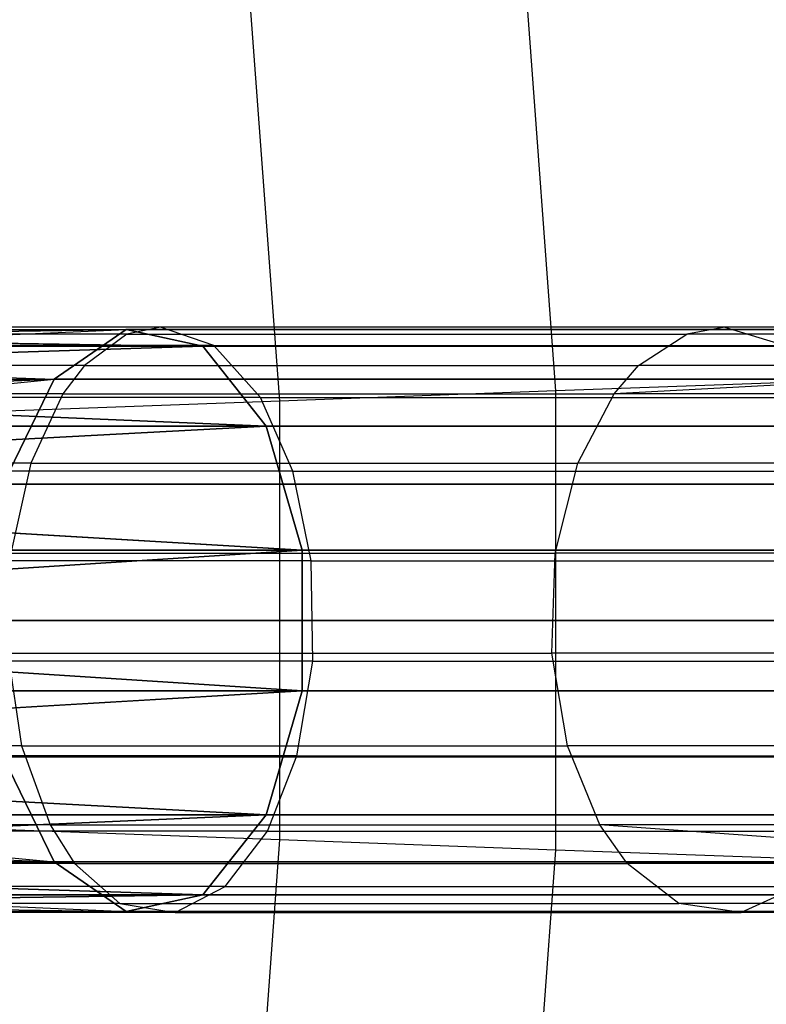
# Model space of a CAD drawing. Extents: x 0.3 to 7.1, y -3.38 to 3.38.
# Tile 304 of 394: x 5.63 to 5.88, y -0.13 to 0.2. Entities that reach past the tile are written whole.
import ezdxf

# ---------------------------------------------------------------- set-up
doc = ezdxf.new("R2010")
doc.units = 0
doc.header["$LTSCALE"] = 2.54
doc.layers.get('0').update_dxf_attribs({"linetype": 'CONTINUOUS'})

# ---------------------------------------------------------------- blocks, each defined once
blk = doc.blocks.new('SINGLES_B_BB_STL')
at = {"color": 0}
for p, q in [((5.81268, 0.07826, 4.42306), (5.80112, 0.23434, 4.42306)), ((5.81268, 0.07826, 4.42306), (5.80112, 0.23434, 4.42306)), ((5.71853, 0.07478, 4.59346), (5.70748, 0.22392, 4.59346)), ((5.71853, 0.07478, 4.59346), (5.70748, 0.22392, 4.59346)), ((5.28682, 0.0823, 13.89833), (5.66615, 0.09927, 13.7368)), ((5.28682, 0.0823, 13.89833), (5.66615, 0.09927, 13.7368)), ((5.66615, 0.09927, 14.52447), (5.29592, 0.0935, 14.34362)), ((5.66615, 0.09927, 14.52447), (5.29592, 0.0935, 14.34362)), ((5.29592, 0.0935, 13.91764), (5.66615, 0.09927, 13.7368)), ((5.29592, 0.0935, 13.91764), (5.66615, 0.09927, 13.7368)), ((5.3059, 0.09927, 14.32245), (5.66615, 0.09927, 14.52447)), ((5.3059, 0.09927, 14.32245), (5.66615, 0.09927, 14.52447)), ((5.3059, 0.09927, 13.93882), (5.66615, 0.09927, 13.7368)), ((5.3059, 0.09927, 13.93882), (5.66615, 0.09927, 13.7368)), ((5.3059, 0.09927, 13.93882), (5.69226, 0.0935, 13.7765)), ((5.3059, 0.09927, 13.93882), (5.69226, 0.0935, 13.7765)), ((5.31103, 0.1, 14.31155), (5.69226, 0.0935, 14.48477)), ((5.31103, 0.1, 14.31155), (5.69226, 0.0935, 14.48477)), ((5.31103, 0.1, 14.31155), (5.66615, 0.09927, 14.52447)), ((5.31103, 0.1, 14.31155), (5.66615, 0.09927, 14.52447)), ((5.31103, 0.1, 13.94972), (5.69226, 0.0935, 13.7765)), ((5.31103, 0.1, 13.94972), (5.69226, 0.0935, 13.7765)), ((5.31617, 0.09927, 14.30065), (5.69226, 0.0935, 14.48477)), ((5.31617, 0.09927, 14.30065), (5.69226, 0.0935, 14.48477)), ((5.31617, 0.09927, 13.96062), (5.69226, 0.0935, 13.7765)), ((5.31617, 0.09927, 13.96062), (5.69226, 0.0935, 13.7765)), ((5.66636, 0.09759, 41.43278), (5.46533, 0.09759, 41.54523)), ((5.66636, 0.09759, 41.43278), (5.46533, 0.09759, 41.54523)), ((5.67781, 0.1, 41.45138), (5.47519, 0.1, 41.56472)), ((5.67781, 0.1, 41.45138), (5.47519, 0.1, 41.56472)), ((5.64156, 0.0823, 14.56186), (5.66615, 0.09927, 14.52447)), ((5.64156, 0.0823, 14.56186), (5.66615, 0.09927, 14.52447)), ((5.66615, 0.09927, 13.7368), (5.64156, 0.0823, 13.69941)), ((5.66615, 0.09927, 13.7368), (5.64156, 0.0823, 13.69941)), ((5.66636, 0.09759, 41.43278), (5.65189, 0.08692, 41.40928)), ((5.66636, 0.09759, 41.43278), (5.65189, 0.08692, 41.40928)), ((5.66615, 0.09927, 14.52447), (5.69226, 0.0935, 14.48477)), ((5.99437, 0.09927, 14.77521), (5.66615, 0.09927, 14.52447)), ((5.99437, 0.09927, 14.77521), (5.66615, 0.09927, 14.52447)), ((5.66615, 0.09927, 14.52447), (5.69226, 0.0935, 14.48477)), ((5.69226, 0.0935, 13.7765), (5.66615, 0.09927, 13.7368)), ((5.66615, 0.09927, 13.7368), (5.99437, 0.09927, 13.48606)), ((5.66615, 0.09927, 13.7368), (5.99437, 0.09927, 13.48606)), ((5.69226, 0.0935, 13.7765), (5.66615, 0.09927, 13.7368)), ((5.67781, 0.1, 41.45138), (5.66636, 0.09759, 41.43278)), ((5.67781, 0.1, 41.45138), (5.66636, 0.09759, 41.43278)), ((5.66636, 0.09759, 41.43278), (5.85726, 0.09759, 41.30392)), ((5.66636, 0.09759, 41.43278), (5.85726, 0.09759, 41.30392)), ((5.69606, 0.09375, 41.48101), (5.67781, 0.1, 41.45138)), ((5.87023, 0.1, 41.32149), (5.67781, 0.1, 41.45138)), ((5.69606, 0.09375, 41.48101), (5.67781, 0.1, 41.45138)), ((5.87023, 0.1, 41.32149), (5.67781, 0.1, 41.45138)), ((5.84088, 0.08692, 41.28171), (5.85726, 0.09759, 41.30392)), ((5.84088, 0.08692, 41.28171), (5.85726, 0.09759, 41.30392)), ((5.87023, 0.1, 41.32149), (5.85726, 0.09759, 41.30392)), ((5.87023, 0.1, 41.32149), (5.85726, 0.09759, 41.30392)), ((6.0328, 0.09759, 41.16291), (5.85726, 0.09759, 41.30392)), ((6.0328, 0.09759, 41.16291), (5.85726, 0.09759, 41.30392)), ((6.04716, 0.1, 41.17936), (5.87023, 0.1, 41.32149)), ((5.87023, 0.1, 41.32149), (5.89089, 0.09375, 41.34949)), ((6.04716, 0.1, 41.17936), (5.87023, 0.1, 41.32149)), ((5.87023, 0.1, 41.32149), (5.89089, 0.09375, 41.34949)), ((5.29592, 0.0935, 14.34362), (5.64156, 0.0823, 14.56186)), ((5.29592, 0.0935, 14.34362), (5.64156, 0.0823, 14.56186)), ((5.69226, 0.0935, 14.48477), (5.32615, 0.0935, 14.27947)), ((5.69226, 0.0935, 14.48477), (5.32615, 0.0935, 14.27947)), ((5.32615, 0.0935, 13.9818), (5.69226, 0.0935, 13.7765)), ((5.32615, 0.0935, 13.9818), (5.69226, 0.0935, 13.7765)), ((5.69226, 0.0935, 14.48477), (5.33525, 0.0823, 14.26016)), ((5.69226, 0.0935, 14.48477), (5.33525, 0.0823, 14.26016)), ((5.33525, 0.0823, 14.0011), (5.69226, 0.0935, 13.7765)), ((5.33525, 0.0823, 14.0011), (5.69226, 0.0935, 13.7765)), ((5.69606, 0.09375, 41.48101), (5.49089, 0.09375, 41.59578)), ((5.69606, 0.09375, 41.48101), (5.49089, 0.09375, 41.59578)), ((5.69226, 0.0935, 14.48477), (5.7139, 0.06631, 14.45186)), ((6.02581, 0.0935, 14.73958), (5.69226, 0.0935, 14.48477)), ((6.02581, 0.0935, 14.73958), (5.69226, 0.0935, 14.48477)), ((5.69226, 0.0935, 14.48477), (5.7139, 0.06631, 14.45186)), ((5.7139, 0.06631, 13.80941), (5.69226, 0.0935, 13.7765)), ((5.69226, 0.0935, 13.7765), (6.02581, 0.0935, 13.52169)), ((5.69226, 0.0935, 13.7765), (6.02581, 0.0935, 13.52169)), ((5.7139, 0.06631, 13.80941), (5.69226, 0.0935, 13.7765)), ((5.71189, 0.076, 41.50673), (5.69606, 0.09375, 41.48101)), ((5.69606, 0.09375, 41.48101), (5.89089, 0.09375, 41.34949)), ((5.71189, 0.076, 41.50673), (5.69606, 0.09375, 41.48101)), ((5.69606, 0.09375, 41.48101), (5.89089, 0.09375, 41.34949)), ((5.65189, 0.08692, 41.40928), (5.45288, 0.08692, 41.52061)), ((5.65189, 0.08692, 41.40928), (5.45288, 0.08692, 41.52061)), ((5.65189, 0.08692, 41.40928), (5.64454, 0.07728, 41.39734)), ((5.65189, 0.08692, 41.40928), (5.64454, 0.07728, 41.39734)), ((5.65189, 0.08692, 41.40928), (5.84088, 0.08692, 41.28171)), ((5.65189, 0.08692, 41.40928), (5.84088, 0.08692, 41.28171)), ((6.01465, 0.08692, 41.14212), (5.83255, 0.07728, 41.27042)), ((5.83255, 0.07728, 41.27042), (5.84088, 0.08692, 41.28171)), ((6.01465, 0.08692, 41.14212), (5.83255, 0.07728, 41.27042)), ((5.83255, 0.07728, 41.27042), (5.84088, 0.08692, 41.28171)), ((6.01465, 0.08692, 41.14212), (5.84088, 0.08692, 41.28171)), ((6.01465, 0.08692, 41.14212), (5.84088, 0.08692, 41.28171)), ((5.27329, 0.04647, 13.86962), (5.64156, 0.0823, 13.69941)), ((5.27329, 0.04647, 13.86962), (5.64156, 0.0823, 13.69941)), ((5.64156, 0.0823, 14.56186), (5.27912, 0.06631, 14.37926)), ((5.64156, 0.0823, 14.56186), (5.27912, 0.06631, 14.37926)), ((5.27912, 0.06631, 13.88201), (5.64156, 0.0823, 13.69941)), ((5.27912, 0.06631, 13.88201), (5.64156, 0.0823, 13.69941)), ((5.28682, 0.0823, 14.36293), (5.64156, 0.0823, 14.56186)), ((5.28682, 0.0823, 14.36293), (5.64156, 0.0823, 14.56186)), ((5.28682, 0.0823, 13.89833), (5.64156, 0.0823, 13.69941)), ((5.28682, 0.0823, 13.89833), (5.64156, 0.0823, 13.69941)), ((5.7139, 0.06631, 14.45186), (5.33525, 0.0823, 14.26016)), ((5.7139, 0.06631, 14.45186), (5.33525, 0.0823, 14.26016)), ((5.33525, 0.0823, 14.0011), (5.7139, 0.06631, 13.80941)), ((5.33525, 0.0823, 14.0011), (5.7139, 0.06631, 13.80941)), ((5.62412, 0.04647, 14.58838), (5.64156, 0.0823, 14.56186)), ((5.62412, 0.04647, 14.58838), (5.64156, 0.0823, 14.56186)), ((5.64156, 0.0823, 13.69941), (5.62412, 0.04647, 13.67289)), ((5.64156, 0.0823, 13.69941), (5.62412, 0.04647, 13.67289)), ((5.96476, 0.0823, 14.80876), (5.64156, 0.0823, 14.56186)), ((5.96476, 0.0823, 14.80876), (5.64156, 0.0823, 14.56186)), ((5.64156, 0.0823, 13.69941), (5.96476, 0.0823, 13.4525)), ((5.64156, 0.0823, 13.69941), (5.96476, 0.0823, 13.4525)), ((5.89488, 0.0813, 4.24657), (5.81268, 0.07826, 4.42306)), ((5.89488, 0.0813, 4.24657), (5.81268, 0.07826, 4.42306)), ((5.64454, 0.07728, 41.39734), (5.44655, 0.07728, 41.50809)), ((5.64454, 0.07728, 41.39734), (5.44655, 0.07728, 41.50809)), ((5.64454, 0.07728, 41.39734), (5.63358, 0.05369, 41.37954)), ((5.64454, 0.07728, 41.39734), (5.63358, 0.05369, 41.37954)), ((5.64454, 0.07728, 41.39734), (5.83255, 0.07728, 41.27042)), ((5.64454, 0.07728, 41.39734), (5.83255, 0.07728, 41.27042)), ((5.81268, 0.07826, 4.42306), (5.71853, 0.07478, 4.59346)), ((5.81268, 0.07826, 4.42306), (5.71853, 0.07478, 4.59346)), ((5.81268, -0.07826, 4.42306), (5.81268, 0.07826, 4.42306)), ((5.81268, -0.07826, 4.42306), (5.81268, 0.07826, 4.42306)), ((5.82014, 0.05369, 41.2536), (5.83255, 0.07728, 41.27042)), ((5.82014, 0.05369, 41.2536), (5.83255, 0.07728, 41.27042)), ((6.16632, 0.07728, 40.97904), (5.83255, 0.07728, 41.27042)), ((6.16632, 0.07728, 40.97904), (5.83255, 0.07728, 41.27042)), ((5.71189, 0.076, 41.50673), (5.50452, 0.076, 41.62273)), ((5.71189, 0.076, 41.50673), (5.50452, 0.076, 41.62273)), ((5.71853, 0.07478, 4.59346), (5.61288, 0.07087, 4.75698)), ((5.71853, 0.07478, 4.59346), (5.61288, 0.07087, 4.75698)), ((5.72292, 0.05097, 41.52464), (5.71189, 0.076, 41.50673)), ((5.71189, 0.076, 41.50673), (5.90882, 0.076, 41.37379)), ((5.72292, 0.05097, 41.52464), (5.71189, 0.076, 41.50673)), ((5.71189, 0.076, 41.50673), (5.90882, 0.076, 41.37379)), ((5.71853, -0.07478, 4.59346), (5.71853, 0.07478, 4.59346)), ((5.71853, -0.07478, 4.59346), (5.71853, 0.07478, 4.59346)), ((5.7139, 0.06631, 14.45186), (5.34294, 0.06631, 14.24384)), ((5.7139, 0.06631, 14.45186), (5.34294, 0.06631, 14.24384)), ((5.34294, 0.06631, 14.01743), (5.7139, 0.06631, 13.80941)), ((5.34294, 0.06631, 14.01743), (5.7139, 0.06631, 13.80941)), ((5.7139, 0.06631, 14.45186), (5.34878, 0.04647, 14.23145)), ((5.7139, 0.06631, 14.45186), (5.34878, 0.04647, 14.23145)), ((5.34878, 0.04647, 14.02982), (5.7139, 0.06631, 13.80941)), ((5.34878, 0.04647, 14.02982), (5.7139, 0.06631, 13.80941)), ((5.7139, 0.06631, 14.45186), (5.72612, 0.02393, 14.43327)), ((6.05187, 0.06631, 14.71004), (5.7139, 0.06631, 14.45186)), ((6.05187, 0.06631, 14.71004), (5.7139, 0.06631, 14.45186)), ((5.7139, 0.06631, 14.45186), (5.72612, 0.02393, 14.43327)), ((5.72612, 0.02393, 13.82799), (5.7139, 0.06631, 13.80941)), ((5.7139, 0.06631, 13.80941), (6.05187, 0.06631, 13.55122)), ((5.7139, 0.06631, 13.80941), (6.05187, 0.06631, 13.55122)), ((5.72612, 0.02393, 13.82799), (5.7139, 0.06631, 13.80941)), ((5.63358, 0.05369, 41.37954), (5.43712, 0.05369, 41.48944)), ((5.63358, 0.05369, 41.37954), (5.43712, 0.05369, 41.48944)), ((5.72292, 0.05097, 41.52464), (5.51401, 0.05097, 41.64151)), ((5.72292, 0.05097, 41.52464), (5.51401, 0.05097, 41.64151)), ((5.63358, 0.05369, 41.37954), (5.62679, 0.02299, 41.36851)), ((5.63358, 0.05369, 41.37954), (5.62679, 0.02299, 41.36851)), ((5.63358, 0.05369, 41.37954), (5.82014, 0.05369, 41.2536)), ((5.63358, 0.05369, 41.37954), (5.82014, 0.05369, 41.2536)), ((5.72915, 0.02032, 41.53476), (5.72292, 0.05097, 41.52464)), ((5.72292, 0.05097, 41.52464), (5.92131, 0.05097, 41.39072)), ((5.72915, 0.02032, 41.53476), (5.72292, 0.05097, 41.52464)), ((5.72292, 0.05097, 41.52464), (5.92131, 0.05097, 41.39072)), ((5.81245, 0.02299, 41.24318), (5.82014, 0.05369, 41.2536)), ((5.81245, 0.02299, 41.24318), (5.82014, 0.05369, 41.2536)), ((6.15134, 0.05369, 40.96447), (5.82014, 0.05369, 41.2536)), ((6.15134, 0.05369, 40.96447), (5.82014, 0.05369, 41.2536)), ((5.72612, 0.02393, 14.43327), (5.34878, 0.04647, 14.23145)), ((5.72612, 0.02393, 14.43327), (5.34878, 0.04647, 14.23145)), ((5.34878, 0.04647, 14.02982), (5.72612, 0.02393, 13.82799)), ((5.34878, 0.04647, 14.02982), (5.72612, 0.02393, 13.82799)), ((5.94376, 0.04647, 14.83256), (5.62412, 0.04647, 14.58838)), ((5.94376, 0.04647, 14.83256), (5.62412, 0.04647, 14.58838)), ((5.62412, 0.04647, 13.67289), (5.94376, 0.04647, 13.42871)), ((5.62412, 0.04647, 13.67289), (5.94376, 0.04647, 13.42871)), ((5.72612, 0.02393, 14.43327), (5.35243, 0.02393, 14.22372)), ((5.72612, 0.02393, 14.43327), (5.35243, 0.02393, 14.22372)), ((5.35243, 0.02393, 14.03755), (5.72612, 0.02393, 13.82799)), ((5.35243, 0.02393, 14.03755), (5.72612, 0.02393, 13.82799)), ((5.72612, 0.02393, 14.43327), (5.35367, 0, 14.22109)), ((5.72612, 0.02393, 14.43327), (5.35367, 0, 14.22109)), ((5.35367, 0, 14.04018), (5.72612, 0.02393, 13.82799)), ((5.35367, 0, 14.04018), (5.72612, 0.02393, 13.82799)), ((5.72612, 0.02393, 14.43327), (5.72612, -0.02393, 14.43327)), ((6.06658, 0.02393, 14.69337), (5.72612, 0.02393, 14.43327)), ((6.06658, 0.02393, 14.69337), (5.72612, 0.02393, 14.43327)), ((5.72612, 0.02393, 14.43327), (5.72612, -0.02393, 14.43327)), ((5.72612, -0.02393, 13.82799), (5.72612, 0.02393, 13.82799)), ((5.72612, 0.02393, 13.82799), (6.06658, 0.02393, 13.5679)), ((5.72612, 0.02393, 13.82799), (6.06658, 0.02393, 13.5679)), ((5.72612, -0.02393, 13.82799), (5.72612, 0.02393, 13.82799)), ((5.72915, 0.02032, 41.53476), (5.51937, 0.02032, 41.65211)), ((5.72915, 0.02032, 41.53476), (5.51937, 0.02032, 41.65211)), ((5.62679, 0.02299, 41.36851), (5.81245, 0.02299, 41.24318)), ((5.62679, 0.02299, 41.36851), (5.81245, 0.02299, 41.24318)), ((5.72973, -0.0139, 41.53571), (5.72915, 0.02032, 41.53476)), ((5.72915, 0.02032, 41.53476), (5.92836, 0.02032, 41.40028)), ((5.72973, -0.0139, 41.53571), (5.72915, 0.02032, 41.53476)), ((5.72915, 0.02032, 41.53476), (5.92836, 0.02032, 41.40028)), ((5.81122, -0.01112, 41.24152), (5.81245, 0.02299, 41.24318)), ((5.81122, -0.01112, 41.24152), (5.81245, 0.02299, 41.24318)), ((6.14205, 0.02299, 40.95544), (5.81245, 0.02299, 41.24318)), ((6.14205, 0.02299, 40.95544), (5.81245, 0.02299, 41.24318)), ((5.72612, -0.02393, 14.43327), (5.35367, 0, 14.22109)), ((5.72612, -0.02393, 14.43327), (5.35367, 0, 14.22109)), ((5.35367, 0, 14.04018), (5.72612, -0.02393, 13.82799)), ((5.35367, 0, 14.04018), (5.72612, -0.02393, 13.82799)), ((5.61783, 0, 14.59795), (5.93618, 0, 14.84115)), ((5.61783, 0, 14.59795), (5.93618, 0, 14.84115)), ((5.93618, 0, 13.42012), (5.61783, 0, 13.66332)), ((5.93618, 0, 13.42012), (5.61783, 0, 13.66332)), ((5.62571, -0.01112, 41.36676), (5.63042, -0.04276, 41.3744)), ((5.62571, -0.01112, 41.36676), (5.63042, -0.04276, 41.3744)), ((5.62571, -0.01112, 41.36676), (5.81122, -0.01112, 41.24152)), ((5.62571, -0.01112, 41.36676), (5.81122, -0.01112, 41.24152)), ((6.14057, -0.01112, 40.954), (5.81122, -0.01112, 41.24152)), ((5.81656, -0.04276, 41.24875), (5.81122, -0.01112, 41.24152)), ((6.14057, -0.01112, 40.954), (5.81122, -0.01112, 41.24152)), ((5.81656, -0.04276, 41.24875), (5.81122, -0.01112, 41.24152)), ((5.72973, -0.0139, 41.53571), (5.51987, -0.0139, 41.6531)), ((5.72973, -0.0139, 41.53571), (5.51987, -0.0139, 41.6531)), ((5.72433, -0.04613, 41.52693), (5.72973, -0.0139, 41.53571)), ((5.72433, -0.04613, 41.52693), (5.72973, -0.0139, 41.53571)), ((5.72973, -0.0139, 41.53571), (5.92903, -0.0139, 41.40117)), ((5.72973, -0.0139, 41.53571), (5.92903, -0.0139, 41.40117)), ((5.72612, -0.02393, 14.43327), (5.34878, -0.04647, 14.23145)), ((5.72612, -0.02393, 14.43327), (5.34878, -0.04647, 14.23145)), ((5.34878, -0.04647, 14.02982), (5.72612, -0.02393, 13.82799)), ((5.34878, -0.04647, 14.02982), (5.72612, -0.02393, 13.82799)), ((5.72612, -0.02393, 14.43327), (5.35243, -0.02393, 14.22372)), ((5.72612, -0.02393, 14.43327), (5.35243, -0.02393, 14.22372)), ((5.35243, -0.02393, 14.03755), (5.72612, -0.02393, 13.82799)), ((5.35243, -0.02393, 14.03755), (5.72612, -0.02393, 13.82799)), ((5.72612, -0.02393, 14.43327), (5.7139, -0.06631, 14.45186)), ((5.72612, -0.02393, 14.43327), (5.7139, -0.06631, 14.45186)), ((5.7139, -0.06631, 13.80941), (5.72612, -0.02393, 13.82799)), ((5.7139, -0.06631, 13.80941), (5.72612, -0.02393, 13.82799)), ((6.06658, -0.02393, 14.69337), (5.72612, -0.02393, 14.43327)), ((6.06658, -0.02393, 14.69337), (5.72612, -0.02393, 14.43327)), ((5.72612, -0.02393, 13.82799), (6.06658, -0.02393, 13.5679)), ((5.72612, -0.02393, 13.82799), (6.06658, -0.02393, 13.5679)), ((5.63042, -0.04276, 41.3744), (5.4344, -0.04276, 41.48405)), ((5.63042, -0.04276, 41.3744), (5.4344, -0.04276, 41.48405)), ((5.63042, -0.04276, 41.3744), (5.6402, -0.06968, 41.3903)), ((5.63042, -0.04276, 41.3744), (5.6402, -0.06968, 41.3903)), ((5.63042, -0.04276, 41.3744), (5.81656, -0.04276, 41.24875)), ((5.63042, -0.04276, 41.3744), (5.81656, -0.04276, 41.24875)), ((6.14701, -0.04276, 40.96026), (5.81656, -0.04276, 41.24875)), ((5.82764, -0.06968, 41.26377), (5.81656, -0.04276, 41.24875)), ((6.14701, -0.04276, 40.96026), (5.81656, -0.04276, 41.24875)), ((5.82764, -0.06968, 41.26377), (5.81656, -0.04276, 41.24875)), ((5.27329, -0.04647, 14.39164), (5.64156, -0.0823, 14.56186)), ((5.27329, -0.04647, 14.39164), (5.64156, -0.0823, 14.56186)), ((5.7139, -0.06631, 14.45186), (5.34878, -0.04647, 14.23145)), ((5.7139, -0.06631, 14.45186), (5.34878, -0.04647, 14.23145)), ((5.34878, -0.04647, 14.02982), (5.7139, -0.06631, 13.80941)), ((5.34878, -0.04647, 14.02982), (5.7139, -0.06631, 13.80941)), ((5.72433, -0.04613, 41.52693), (5.51522, -0.04613, 41.6439)), ((5.72433, -0.04613, 41.52693), (5.51522, -0.04613, 41.6439)), ((5.94376, -0.04647, 14.83256), (5.62412, -0.04647, 14.58838)), ((5.62412, -0.04647, 14.58838), (5.64156, -0.0823, 14.56186)), ((5.62412, -0.04647, 14.58838), (5.64156, -0.0823, 14.56186)), ((5.94376, -0.04647, 14.83256), (5.62412, -0.04647, 14.58838)), ((5.64156, -0.0823, 13.69941), (5.62412, -0.04647, 13.67289)), ((5.62412, -0.04647, 13.67289), (5.94376, -0.04647, 13.42871)), ((5.64156, -0.0823, 13.69941), (5.62412, -0.04647, 13.67289)), ((5.62412, -0.04647, 13.67289), (5.94376, -0.04647, 13.42871)), ((5.71432, -0.07178, 41.51067), (5.72433, -0.04613, 41.52693)), ((5.71432, -0.07178, 41.51067), (5.72433, -0.04613, 41.52693)), ((5.72433, -0.04613, 41.52693), (5.92291, -0.04613, 41.39288)), ((5.72433, -0.04613, 41.52693), (5.92291, -0.04613, 41.39288)), ((5.27912, -0.06631, 14.37926), (5.64156, -0.0823, 14.56186)), ((5.27912, -0.06631, 14.37926), (5.64156, -0.0823, 14.56186)), ((5.27912, -0.06631, 13.88201), (5.64156, -0.0823, 13.69941)), ((5.27912, -0.06631, 13.88201), (5.64156, -0.0823, 13.69941)), ((5.7139, -0.06631, 14.45186), (5.33525, -0.0823, 14.26016)), ((5.7139, -0.06631, 14.45186), (5.33525, -0.0823, 14.26016)), ((5.33525, -0.0823, 14.0011), (5.7139, -0.06631, 13.80941)), ((5.33525, -0.0823, 14.0011), (5.7139, -0.06631, 13.80941)), ((5.7139, -0.06631, 14.45186), (5.34294, -0.06631, 14.24384)), ((5.7139, -0.06631, 14.45186), (5.34294, -0.06631, 14.24384)), ((5.34294, -0.06631, 14.01743), (5.7139, -0.06631, 13.80941)), ((5.34294, -0.06631, 14.01743), (5.7139, -0.06631, 13.80941)), ((5.7139, -0.06631, 14.45186), (5.69226, -0.0935, 14.48477)), ((5.7139, -0.06631, 14.45186), (5.69226, -0.0935, 14.48477)), ((5.69226, -0.0935, 13.7765), (5.7139, -0.06631, 13.80941)), ((5.69226, -0.0935, 13.7765), (5.7139, -0.06631, 13.80941)), ((6.05187, -0.06631, 14.71004), (5.7139, -0.06631, 14.45186)), ((6.05187, -0.06631, 14.71004), (5.7139, -0.06631, 14.45186)), ((5.7139, -0.06631, 13.80941), (6.05187, -0.06631, 13.55122)), ((5.7139, -0.06631, 13.80941), (6.05187, -0.06631, 13.55122)), ((5.6402, -0.06968, 41.3903), (5.44283, -0.06968, 41.50071)), ((5.6402, -0.06968, 41.3903), (5.44283, -0.06968, 41.50071)), ((5.6402, -0.06968, 41.3903), (5.64847, -0.08288, 41.40373)), ((5.6402, -0.06968, 41.3903), (5.64847, -0.08288, 41.40373)), ((5.6402, -0.06968, 41.3903), (5.82764, -0.06968, 41.26377)), ((5.6402, -0.06968, 41.3903), (5.82764, -0.06968, 41.26377)), ((6.1604, -0.06968, 40.97328), (5.82764, -0.06968, 41.26377)), ((6.1604, -0.06968, 40.97328), (5.82764, -0.06968, 41.26377)), ((6.01036, -0.08288, 41.13721), (5.82764, -0.06968, 41.26377)), ((6.01036, -0.08288, 41.13721), (5.82764, -0.06968, 41.26377)), ((5.83701, -0.08288, 41.27646), (5.82764, -0.06968, 41.26377)), ((5.83701, -0.08288, 41.27646), (5.82764, -0.06968, 41.26377)), ((5.71432, -0.07178, 41.51067), (5.5066, -0.07178, 41.62686)), ((5.71432, -0.07178, 41.51067), (5.5066, -0.07178, 41.62686)), ((5.71853, -0.07478, 4.59346), (5.61288, -0.07087, 4.75698)), ((5.71853, -0.07478, 4.59346), (5.61288, -0.07087, 4.75698)), ((5.69985, -0.09073, 41.48718), (5.71432, -0.07178, 41.51067)), ((5.69985, -0.09073, 41.48718), (5.71432, -0.07178, 41.51067)), ((5.71432, -0.07178, 41.51067), (5.91157, -0.07178, 41.37751)), ((5.71432, -0.07178, 41.51067), (5.91157, -0.07178, 41.37751)), ((5.70748, -0.22392, 4.59346), (5.71853, -0.07478, 4.59346)), ((5.70748, -0.22392, 4.59346), (5.71853, -0.07478, 4.59346)), ((5.81268, -0.07826, 4.42306), (5.71853, -0.07478, 4.59346)), ((5.81268, -0.07826, 4.42306), (5.71853, -0.07478, 4.59346)), ((5.80112, -0.23434, 4.42306), (5.81268, -0.07826, 4.42306)), ((5.80112, -0.23434, 4.42306), (5.81268, -0.07826, 4.42306)), ((5.89488, -0.0813, 4.24657), (5.81268, -0.07826, 4.42306)), ((5.89488, -0.0813, 4.24657), (5.81268, -0.07826, 4.42306)), ((5.64156, -0.0823, 14.56186), (5.28682, -0.0823, 14.36293)), ((5.28682, -0.0823, 14.36293), (5.66615, -0.09927, 14.52447)), ((5.28682, -0.0823, 14.36293), (5.66615, -0.09927, 14.52447)), ((5.64156, -0.0823, 14.56186), (5.28682, -0.0823, 14.36293)), ((5.28682, -0.0823, 13.89833), (5.64156, -0.0823, 13.69941)), ((5.28682, -0.0823, 13.89833), (5.64156, -0.0823, 13.69941)), ((5.29592, -0.0935, 13.91764), (5.64156, -0.0823, 13.69941)), ((5.29592, -0.0935, 13.91764), (5.64156, -0.0823, 13.69941)), ((5.69226, -0.0935, 14.48477), (5.33525, -0.0823, 14.26016)), ((5.69226, -0.0935, 14.48477), (5.33525, -0.0823, 14.26016)), ((5.33525, -0.0823, 14.0011), (5.69226, -0.0935, 13.7765)), ((5.33525, -0.0823, 14.0011), (5.69226, -0.0935, 13.7765)), ((5.64847, -0.08288, 41.40373), (5.44994, -0.08288, 41.51479)), ((5.64847, -0.08288, 41.40373), (5.44994, -0.08288, 41.51479)), ((5.66615, -0.09927, 14.52447), (5.64156, -0.0823, 14.56186)), ((5.96476, -0.0823, 14.80876), (5.64156, -0.0823, 14.56186)), ((5.66615, -0.09927, 14.52447), (5.64156, -0.0823, 14.56186)), ((5.96476, -0.0823, 14.80876), (5.64156, -0.0823, 14.56186)), ((5.64156, -0.0823, 13.69941), (5.66615, -0.09927, 13.7368)), ((5.64156, -0.0823, 13.69941), (5.66615, -0.09927, 13.7368)), ((5.64156, -0.0823, 13.69941), (5.96476, -0.0823, 13.4525)), ((5.64156, -0.0823, 13.69941), (5.96476, -0.0823, 13.4525)), ((5.64847, -0.08288, 41.40373), (5.66396, -0.09645, 41.42888)), ((5.64847, -0.08288, 41.40373), (5.66396, -0.09645, 41.42888)), ((5.64847, -0.08288, 41.40373), (5.83701, -0.08288, 41.27646)), ((5.64847, -0.08288, 41.40373), (5.83701, -0.08288, 41.27646)), ((6.01036, -0.08288, 41.13721), (5.83701, -0.08288, 41.27646)), ((5.85454, -0.09645, 41.30023), (5.83701, -0.08288, 41.27646)), ((6.01036, -0.08288, 41.13721), (5.83701, -0.08288, 41.27646)), ((5.85454, -0.09645, 41.30023), (5.83701, -0.08288, 41.27646)), ((5.29592, -0.0935, 14.34362), (5.66615, -0.09927, 14.52447)), ((5.29592, -0.0935, 14.34362), (5.66615, -0.09927, 14.52447)), ((5.29592, -0.0935, 13.91764), (5.66615, -0.09927, 13.7368)), ((5.29592, -0.0935, 13.91764), (5.66615, -0.09927, 13.7368)), ((5.69226, -0.0935, 14.48477), (5.31617, -0.09927, 14.30065)), ((5.69226, -0.0935, 14.48477), (5.31617, -0.09927, 14.30065)), ((5.31617, -0.09927, 13.96062), (5.69226, -0.0935, 13.7765)), ((5.31617, -0.09927, 13.96062), (5.69226, -0.0935, 13.7765)), ((5.69226, -0.0935, 14.48477), (5.32615, -0.0935, 14.27947)), ((5.69226, -0.0935, 14.48477), (5.32615, -0.0935, 14.27947)), ((5.32615, -0.0935, 13.9818), (5.69226, -0.0935, 13.7765)), ((5.32615, -0.0935, 13.9818), (5.69226, -0.0935, 13.7765)), ((5.69985, -0.09073, 41.48718), (5.49416, -0.09073, 41.60224)), ((5.69985, -0.09073, 41.48718), (5.49416, -0.09073, 41.60224)), ((5.69226, -0.0935, 14.48477), (5.66615, -0.09927, 14.52447)), ((5.69226, -0.0935, 14.48477), (5.66615, -0.09927, 14.52447)), ((5.66615, -0.09927, 13.7368), (5.69226, -0.0935, 13.7765)), ((5.66615, -0.09927, 13.7368), (5.69226, -0.0935, 13.7765)), ((5.6828, -0.09955, 41.45948), (5.69985, -0.09073, 41.48718)), ((5.6828, -0.09955, 41.45948), (5.69985, -0.09073, 41.48718)), ((6.02581, -0.0935, 14.73958), (5.69226, -0.0935, 14.48477)), ((6.02581, -0.0935, 14.73958), (5.69226, -0.0935, 14.48477)), ((5.69226, -0.0935, 13.7765), (6.02581, -0.0935, 13.52169)), ((5.69226, -0.0935, 13.7765), (6.02581, -0.0935, 13.52169)), ((5.69985, -0.09073, 41.48718), (5.89519, -0.09073, 41.35532)), ((5.69985, -0.09073, 41.48718), (5.89519, -0.09073, 41.35532)), ((5.89519, -0.09073, 41.35532), (5.87588, -0.09955, 41.32915)), ((5.89519, -0.09073, 41.35532), (5.87588, -0.09955, 41.32915)), ((5.66396, -0.09645, 41.42888), (5.46327, -0.09645, 41.54115)), ((5.66396, -0.09645, 41.42888), (5.46327, -0.09645, 41.54115)), ((5.66396, -0.09645, 41.42888), (5.6828, -0.09955, 41.45948)), ((5.66396, -0.09645, 41.42888), (5.6828, -0.09955, 41.45948)), ((5.66396, -0.09645, 41.42888), (5.85454, -0.09645, 41.30023)), ((5.66396, -0.09645, 41.42888), (5.85454, -0.09645, 41.30023)), ((6.02979, -0.09645, 41.15946), (5.85454, -0.09645, 41.30023)), ((5.87588, -0.09955, 41.32915), (5.85454, -0.09645, 41.30023)), ((6.02979, -0.09645, 41.15946), (5.85454, -0.09645, 41.30023)), ((5.87588, -0.09955, 41.32915), (5.85454, -0.09645, 41.30023)), ((5.66615, -0.09927, 14.52447), (5.3059, -0.09927, 14.32245)), ((5.66615, -0.09927, 14.52447), (5.3059, -0.09927, 14.32245)), ((5.3059, -0.09927, 13.93882), (5.66615, -0.09927, 13.7368)), ((5.3059, -0.09927, 13.93882), (5.66615, -0.09927, 13.7368)), ((5.66615, -0.09927, 14.52447), (5.31617, -0.09927, 14.30065)), ((5.66615, -0.09927, 14.52447), (5.31617, -0.09927, 14.30065)), ((5.31617, -0.09927, 13.96062), (5.66615, -0.09927, 13.7368)), ((5.31617, -0.09927, 13.96062), (5.66615, -0.09927, 13.7368)), ((5.6828, -0.09955, 41.45948), (5.47948, -0.09955, 41.57321)), ((5.6828, -0.09955, 41.45948), (5.47948, -0.09955, 41.57321)), ((5.99437, -0.09927, 14.77521), (5.66615, -0.09927, 14.52447)), ((5.99437, -0.09927, 14.77521), (5.66615, -0.09927, 14.52447)), ((5.66615, -0.09927, 13.7368), (5.99437, -0.09927, 13.48606)), ((5.66615, -0.09927, 13.7368), (5.99437, -0.09927, 13.48606)), ((5.6828, -0.09955, 41.45948), (5.87588, -0.09955, 41.32915)), ((5.6828, -0.09955, 41.45948), (5.87588, -0.09955, 41.32915)), ((6.05341, -0.09955, 41.18653), (5.87588, -0.09955, 41.32915)), ((6.05341, -0.09955, 41.18653), (5.87588, -0.09955, 41.32915))]:
    blk.add_line(p, q, dxfattribs=at)

msp = doc.modelspace()

# ---------------------------------------------------------------- block references
at = {"color": 0}
msp.add_blockref('SINGLES_B_BB_STL', (0, 0), dxfattribs=at)

doc.saveas('drawing.dxf')
